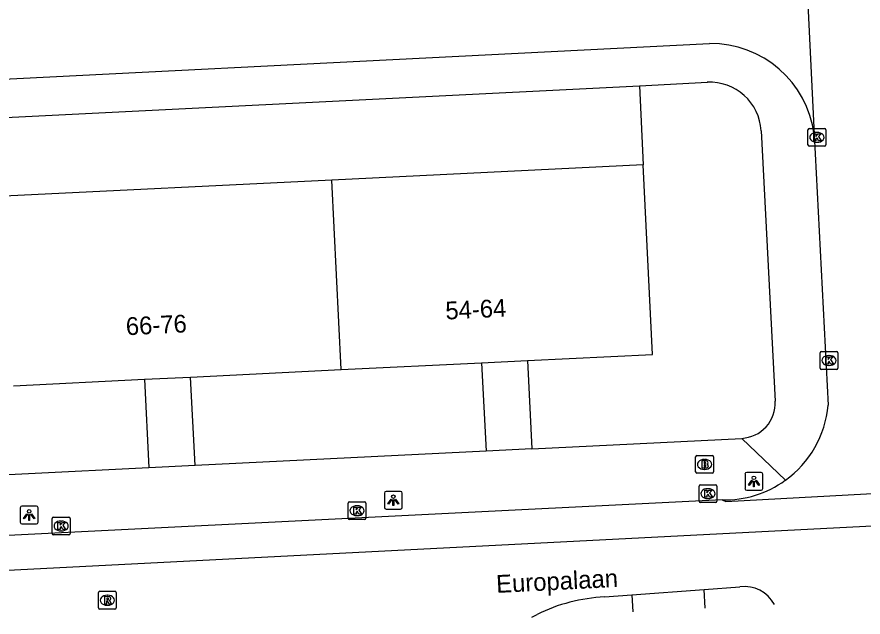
# Model space of a CAD drawing. Extents: x 161084 to 161928, y 385355 to 386522.
# Drawn here: x 161341.68 to 161389.16, y 385357.27 to 385390.98 of the extents above; entities that cross this region are included whole.
import ezdxf

# ---------------------------------------------------------------- set-up
doc = ezdxf.new("R2010")
doc.units = 0
for name, color, linetype in [('IMGEO_Brandkraan', 7, 'Continuous'), ('IMGEO_Kolk', 7, 'Continuous'), ('IMGEO_Lichtpunt', 7, 'Continuous'), ('IMGEO_Openbare_ruimte_label', 7, 'Continuous'), ('IMGEO_Pand', 7, 'Continuous'), ('IMGEO_Pand_nummerreeks', 7, 'Continuous'), ('IMGEO_Parkeervlak_open', 7, 'Continuous'), ('IMGEO_Rijbaan_lokaal_gesloten', 7, 'Continuous'), ('IMGEO_Rijbaan_lokaal_open', 7, 'Continuous'), ('IMGEO_Rioolput', 7, 'Continuous'), ('IMGEO_Voetpad_open', 7, 'Continuous')]:
    doc.layers.add(name, color=color, linetype=linetype)

msp = doc.modelspace()

# ---------------------------------------------------------------- linework, layer by layer
at = {"layer": 'IMGEO_Brandkraan'}
for p, q in [((161379.765, 385365.423), (161379.765, 385366.275)), ((161379.84, 385366.349), (161380.692, 385366.349)), ((161380.253, 385366.129), (161380.278, 385366.129)), ((161380.766, 385366.275), (161380.766, 385365.423)), ((161380.276, 385365.569), (161380.251, 385365.569)), ((161380.692, 385365.349), (161379.84, 385365.349))]:
    msp.add_line(p, q, dxfattribs=at)
for points in [[(161379.765, 385365.423), (161379.765, 385366.275)], [(161379.84, 385366.349), (161380.692, 385366.349)], [(161380.113, 385366.049), (161380.113, 385365.649), (161380.326, 385365.649)], [(161380.344, 385366.049), (161380.113, 385366.049)], [(161380.292, 385365.968), (161380.238, 385365.968), (161380.238, 385365.892)], [(161380.766, 385366.275), (161380.766, 385365.423)], [(161380.238, 385365.892), (161380.291, 385365.892)], [(161380.3, 385365.816), (161380.238, 385365.816), (161380.238, 385365.735)], [(161380.238, 385365.735), (161380.3, 385365.735)], [(161380.692, 385365.349), (161379.84, 385365.349)]]:
    msp.add_lwpolyline(points, dxfattribs=at)
for centre, radius, start, end in [((161379.842, 385366.273), 0.0765, 91.552, 178.448), ((161379.842, 385366.273), 0.0765, 91.552, 178.448), ((161380.293, 385365.93), 0.0379, 267.8285, 90.9355), ((161380.348, 385365.904), 0.145, 59.4692, 91.5367), ((161380.373, 385365.951), 0.0922, 285.5137, 58.1501), ((161380.69, 385366.273), 0.0765, 1.552, 88.448), ((161380.69, 385366.273), 0.0765, 1.552, 88.448), ((161380.301, 385365.775), 0.0404, 269.8759, 90.5077), ((161380.332, 385365.9), 0.251, 268.6676, 293.5347), ((161380.378, 385365.759), 0.105, 301.3115, 78.989), ((161379.842, 385365.425), 0.0765, 181.552, 268.448), ((161379.842, 385365.425), 0.0765, 181.552, 268.448), ((161380.69, 385365.425), 0.0765, 271.552, 358.448), ((161380.69, 385365.425), 0.0765, 271.552, 358.448)]:
    msp.add_arc(centre, radius, start, end, dxfattribs=at)
for centre, major_axis, ratio, start_param, end_param in [((161380.252, 385365.849), (-0.387, 0.002), 0.722429, 4.712389, 7.853982), ((161380.277, 385365.849), (-0.39, 0.002), 0.717154, 1.570796, 4.712389)]:
    msp.add_ellipse(centre, major_axis=major_axis, ratio=ratio, start_param=start_param, end_param=end_param, dxfattribs=at)
at = {"layer": 'IMGEO_Kolk'}
for p, q in [((161386.069, 385383.789), (161386.069, 385384.641)), ((161386.144, 385384.715), (161386.996, 385384.715)), ((161386.557, 385384.495), (161386.582, 385384.495)), ((161387.07, 385384.641), (161387.07, 385383.789)), ((161386.996, 385383.715), (161386.144, 385383.715)), ((161386.58, 385383.935), (161386.555, 385383.935)), ((161386.749, 385371.257), (161386.749, 385372.109)), ((161386.824, 385372.183), (161387.676, 385372.183)), ((161387.75, 385372.109), (161387.75, 385371.257)), ((161387.237, 385371.963), (161387.262, 385371.963)), ((161387.676, 385371.183), (161386.824, 385371.183)), ((161387.26, 385371.403), (161387.235, 385371.403)), ((161379.958, 385363.78), (161379.958, 385364.632)), ((161380.033, 385364.706), (161380.885, 385364.706)), ((161380.959, 385364.632), (161380.959, 385363.78)), ((161380.446, 385364.486), (161380.471, 385364.486)), ((161360.267, 385362.824), (161360.267, 385363.676)), ((161360.342, 385363.75), (161361.194, 385363.75)), ((161361.268, 385363.676), (161361.268, 385362.824)), ((161380.885, 385363.706), (161380.033, 385363.706)), ((161380.469, 385363.926), (161380.444, 385363.926)), ((161360.755, 385363.53), (161360.78, 385363.53)), ((161343.662, 385361.964), (161343.662, 385362.816)), ((161343.737, 385362.89), (161344.589, 385362.89)), ((161344.15, 385362.67), (161344.175, 385362.67)), ((161344.663, 385362.816), (161344.663, 385361.964)), ((161361.194, 385362.75), (161360.342, 385362.75)), ((161360.778, 385362.97), (161360.753, 385362.97)), ((161344.589, 385361.89), (161343.737, 385361.89)), ((161344.173, 385362.11), (161344.148, 385362.11))]:
    msp.add_line(p, q, dxfattribs=at)
for points in [[(161386.069, 385383.789), (161386.069, 385384.641)], [(161386.144, 385384.715), (161386.996, 385384.715)], [(161387.07, 385384.641), (161387.07, 385383.789)], [(161386.39, 385384.415), (161386.513, 385384.415), (161386.513, 385384.264), (161386.643, 385384.415), (161386.807, 385384.415), (161386.661, 385384.264), (161386.814, 385384.015), (161386.662, 385384.015), (161386.577, 385384.179), (161386.513, 385384.112), (161386.513, 385384.015), (161386.39, 385384.015), (161386.39, 385384.415)], [(161386.996, 385383.715), (161386.144, 385383.715)], [(161386.749, 385371.257), (161386.749, 385372.109)], [(161386.824, 385372.183), (161387.676, 385372.183)], [(161387.75, 385372.109), (161387.75, 385371.257)], [(161387.07, 385371.883), (161387.193, 385371.883), (161387.193, 385371.732), (161387.323, 385371.883), (161387.487, 385371.883), (161387.341, 385371.732), (161387.494, 385371.483), (161387.342, 385371.483), (161387.257, 385371.647), (161387.193, 385371.58), (161387.193, 385371.483), (161387.07, 385371.483), (161387.07, 385371.883)], [(161387.676, 385371.183), (161386.824, 385371.183)], [(161379.958, 385363.78), (161379.958, 385364.632)], [(161380.033, 385364.706), (161380.885, 385364.706)], [(161380.959, 385364.632), (161380.959, 385363.78)], [(161380.279, 385364.406), (161380.402, 385364.406), (161380.402, 385364.255), (161380.532, 385364.406), (161380.696, 385364.406), (161380.55, 385364.255), (161380.703, 385364.006), (161380.551, 385364.006), (161380.466, 385364.17), (161380.402, 385364.103), (161380.402, 385364.006), (161380.279, 385364.006), (161380.279, 385364.406)], [(161360.267, 385362.824), (161360.267, 385363.676)], [(161360.342, 385363.75), (161361.194, 385363.75)], [(161361.268, 385363.676), (161361.268, 385362.824)], [(161380.885, 385363.706), (161380.033, 385363.706)], [(161360.588, 385363.45), (161360.711, 385363.45), (161360.711, 385363.299), (161360.841, 385363.45), (161361.005, 385363.45), (161360.859, 385363.299), (161361.012, 385363.05), (161360.86, 385363.05), (161360.775, 385363.214), (161360.711, 385363.147), (161360.711, 385363.05), (161360.588, 385363.05), (161360.588, 385363.45)], [(161343.662, 385361.964), (161343.662, 385362.816)], [(161343.737, 385362.89), (161344.589, 385362.89)], [(161344.663, 385362.816), (161344.663, 385361.964)], [(161361.194, 385362.75), (161360.342, 385362.75)], [(161343.983, 385362.59), (161344.106, 385362.59), (161344.106, 385362.439), (161344.236, 385362.59), (161344.4, 385362.59), (161344.254, 385362.439), (161344.407, 385362.19), (161344.255, 385362.19), (161344.17, 385362.354), (161344.106, 385362.287), (161344.106, 385362.19), (161343.983, 385362.19), (161343.983, 385362.59)], [(161344.589, 385361.89), (161343.737, 385361.89)]]:
    msp.add_lwpolyline(points, dxfattribs=at)
for centre, start, end in [((161386.146, 385384.639), 91.552, 178.448), ((161386.146, 385384.639), 91.552, 178.448), ((161386.994, 385384.639), 1.552, 88.448), ((161386.994, 385384.639), 1.552, 88.448), ((161386.146, 385383.791), 181.552, 268.448), ((161386.146, 385383.791), 181.552, 268.448), ((161386.994, 385383.791), 271.552, 358.448), ((161386.994, 385383.791), 271.552, 358.448), ((161386.826, 385372.107), 91.552, 178.448), ((161386.826, 385372.107), 91.552, 178.448), ((161387.674, 385372.107), 1.552, 88.448), ((161387.674, 385372.107), 1.552, 88.448), ((161386.826, 385371.259), 181.552, 268.448), ((161386.826, 385371.259), 181.552, 268.448), ((161387.674, 385371.259), 271.552, 358.448), ((161387.674, 385371.259), 271.552, 358.448), ((161380.035, 385364.63), 91.552, 178.448), ((161380.035, 385364.63), 91.552, 178.448), ((161380.883, 385364.63), 1.552, 88.448), ((161380.883, 385364.63), 1.552, 88.448), ((161360.344, 385363.674), 91.552, 178.448), ((161360.344, 385363.674), 91.552, 178.448), ((161361.192, 385363.674), 1.552, 88.448), ((161361.192, 385363.674), 1.552, 88.448), ((161380.035, 385363.782), 181.552, 268.448), ((161380.035, 385363.782), 181.552, 268.448), ((161380.883, 385363.782), 271.552, 358.448), ((161380.883, 385363.782), 271.552, 358.448), ((161343.739, 385362.814), 91.552, 178.448), ((161343.739, 385362.814), 91.552, 178.448), ((161344.587, 385362.814), 1.552, 88.448), ((161344.587, 385362.814), 1.552, 88.448), ((161360.344, 385362.826), 181.552, 268.448), ((161360.344, 385362.826), 181.552, 268.448), ((161361.192, 385362.826), 271.552, 358.448), ((161361.192, 385362.826), 271.552, 358.448), ((161343.739, 385361.966), 181.552, 268.448), ((161343.739, 385361.966), 181.552, 268.448), ((161344.587, 385361.966), 271.552, 358.448), ((161344.587, 385361.966), 271.552, 358.448)]:
    msp.add_arc(centre, 0.0765, start, end, dxfattribs=at)
for centre, major_axis, ratio, start_param, end_param in [((161386.556, 385384.215), (-0.387, 0.002), 0.722429, 4.712389, 7.853982), ((161386.581, 385384.215), (-0.39, 0.002), 0.717154, 1.570796, 4.712389), ((161387.236, 385371.683), (-0.387, 0.002), 0.722429, 4.712389, 7.853982), ((161387.261, 385371.683), (-0.39, 0.002), 0.717154, 1.570796, 4.712389), ((161380.445, 385364.206), (-0.387, 0.002), 0.722429, 4.712389, 7.853982), ((161380.47, 385364.206), (-0.39, 0.002), 0.717154, 1.570796, 4.712389), ((161360.754, 385363.25), (-0.387, 0.002), 0.722429, 4.712389, 7.853982), ((161360.779, 385363.25), (-0.39, 0.002), 0.717154, 1.570796, 4.712389), ((161344.149, 385362.39), (-0.387, 0.002), 0.722429, 4.712389, 7.853982), ((161344.174, 385362.39), (-0.39, 0.002), 0.717154, 1.570796, 4.712389)]:
    msp.add_ellipse(centre, major_axis=major_axis, ratio=ratio, start_param=start_param, end_param=end_param, dxfattribs=at)
at = {"layer": 'IMGEO_Lichtpunt'}
for p, q in [((161382.536, 385365.299), (161382.536, 385364.492)), ((161382.536, 385365.299), (161382.536, 385364.492)), ((161383.438, 385365.394), (161382.63, 385365.394)), ((161383.438, 385365.394), (161382.63, 385365.394)), ((161383.532, 385364.492), (161383.532, 385365.299)), ((161383.532, 385364.492), (161383.532, 385365.299)), ((161362.304, 385364.241), (161362.304, 385363.434)), ((161362.304, 385364.241), (161362.304, 385363.434)), ((161363.206, 385364.336), (161362.398, 385364.336)), ((161363.206, 385364.336), (161362.398, 385364.336)), ((161363.3, 385363.434), (161363.3, 385364.241)), ((161363.3, 385363.434), (161363.3, 385364.241)), ((161382.63, 385364.398), (161383.438, 385364.398)), ((161382.63, 385364.398), (161383.438, 385364.398)), ((161341.869, 385363.412), (161341.869, 385362.605)), ((161341.869, 385363.412), (161341.869, 385362.605)), ((161342.771, 385363.507), (161341.963, 385363.507)), ((161342.771, 385363.507), (161341.963, 385363.507)), ((161342.865, 385362.605), (161342.865, 385363.412)), ((161342.865, 385362.605), (161342.865, 385363.412)), ((161362.398, 385363.34), (161363.206, 385363.34)), ((161362.398, 385363.34), (161363.206, 385363.34)), ((161341.963, 385362.511), (161342.771, 385362.511)), ((161341.963, 385362.511), (161342.771, 385362.511))]:
    msp.add_line(p, q, dxfattribs=at)
for points in [[(161382.91, 385364.963), (161382.949, 385364.935), (161382.761, 385364.673), (161382.723, 385364.7), (161382.91, 385364.963)], [(161383.012, 385364.915), (161383.059, 385364.915), (161383.059, 385364.593), (161383.012, 385364.593), (161383.012, 385364.915)], [(161383.122, 385364.935), (161383.16, 385364.962), (161383.347, 385364.7), (161383.308, 385364.672), (161383.122, 385364.935)], [(161362.678, 385363.905), (161362.717, 385363.877), (161362.529, 385363.615), (161362.491, 385363.642), (161362.678, 385363.905)], [(161362.78, 385363.857), (161362.827, 385363.857), (161362.827, 385363.535), (161362.78, 385363.535), (161362.78, 385363.857)], [(161362.89, 385363.877), (161362.928, 385363.904), (161363.115, 385363.642), (161363.076, 385363.614), (161362.89, 385363.877)], [(161342.243, 385363.076), (161342.282, 385363.048), (161342.094, 385362.786), (161342.056, 385362.813), (161342.243, 385363.076)], [(161342.345, 385363.028), (161342.392, 385363.028), (161342.392, 385362.706), (161342.345, 385362.706), (161342.345, 385363.028)], [(161342.455, 385363.048), (161342.493, 385363.075), (161342.68, 385362.813), (161342.641, 385362.785), (161342.455, 385363.048)]]:
    msp.add_lwpolyline(points, dxfattribs=at)
for centre in [(161383.035, 385365.097), (161362.803, 385364.039), (161342.368, 385363.21)]:
    msp.add_circle(centre, 0.0994, dxfattribs=at)
for centre, start, end in [((161382.63, 385365.299), 90, 180), ((161382.63, 385365.299), 90, 180), ((161383.438, 385365.299), 0, 90), ((161383.438, 385365.299), 0, 90), ((161362.398, 385364.241), 90, 180), ((161362.398, 385364.241), 90, 180), ((161363.206, 385364.241), 0, 90), ((161363.206, 385364.241), 0, 90), ((161382.63, 385364.492), 180, 270), ((161382.63, 385364.492), 180, 270), ((161383.438, 385364.492), 270, 0), ((161383.438, 385364.492), 270, 360), ((161341.963, 385363.412), 90, 180), ((161341.963, 385363.412), 90, 180), ((161342.771, 385363.412), 0, 90), ((161342.771, 385363.412), 0, 90), ((161362.398, 385363.434), 180, 270), ((161362.398, 385363.434), 180, 270), ((161363.206, 385363.434), 270, 0), ((161363.206, 385363.434), 270, 360), ((161341.963, 385362.605), 180, 270), ((161341.963, 385362.605), 180, 270), ((161342.771, 385362.605), 270, 0), ((161342.771, 385362.605), 270, 360)]:
    msp.add_arc(centre, 0.0946, start, end, dxfattribs=at)
at = {"layer": 'IMGEO_Pand'}
for points in [[(161376.829, 385382.675), (161359.35, 385381.816)], [(161370.336, 385371.683), (161377.352, 385372.028), (161376.829, 385382.675)], [(161359.35, 385381.816), (161340.971, 385380.913)], [(161359.873, 385371.169), (161359.35, 385381.816)], [(161367.756, 385371.556), (161370.336, 385371.683)], [(161351.429, 385370.754), (161359.873, 385371.169)], [(161359.873, 385371.169), (161367.756, 385371.556)], [(161348.843, 385370.627), (161351.429, 385370.754)], [(161341.494, 385370.266), (161348.843, 385370.627)]]:
    msp.add_lwpolyline(points, dxfattribs=at)
at = {"layer": 'IMGEO_Parkeervlak_open'}
msp.add_lwpolyline([(161376.611, 385387.114), (161376.829, 385382.675)], dxfattribs=at)
at = {"layer": 'IMGEO_Rijbaan_lokaal_gesloten'}
for points in [[(161381.262, 385363.858), (161381.454, 385363.768), (161400.333, 385364.8), (161400.42, 385364.894)], [(161381.262, 385363.858), (161323.951, 385361)], [(161402.097, 385363.009), (161314.892, 385358.542), (161307.966, 385358.21), (161303.986, 385358.072), (161302.025, 385358.107), (161297.736, 385358.198), (161294.158, 385358.451), (161291.222, 385358.909), (161288.172, 385359.529), (161286.612, 385360.011)], [(161376.188, 385358.52), (161380.244, 385358.826)], [(161380.244, 385358.826), (161382.253, 385358.978)], [(161374.658, 385358.404), (161376.188, 385358.52)], [(161370.581, 385357.274), (161370.865, 385357.424)]]:
    msp.add_lwpolyline(points, dxfattribs=at)
for centre, radius, start, end in [((161382.49, 385357.058), 1.935, 28.4605, 97.024), ((161375.104, 385348.849), 9.565, 92.6698, 116.3037)]:
    msp.add_arc(centre, radius, start, end, dxfattribs=at)
at = {"layer": 'IMGEO_Rijbaan_lokaal_open'}
for points in [[(161385.609, 385400.952), (161386.409, 385384.373)], [(161325.742, 385386.712), (161380.544, 385389.48)], [(161386.409, 385384.373), (161387.194, 385369.169)]]:
    msp.add_lwpolyline(points, dxfattribs=at)
for centre, radius, start, end in [((161380.635, 385383.663), 5.818, 7.0121, 90.8919), ((161381.395, 385369.676), 5.821, 305.7858, 355.003), ((161381.398, 385369.673), 5.816, 268.6555, 305.7775)]:
    msp.add_arc(centre, radius, start, end, dxfattribs=at)
at = {"layer": 'IMGEO_Rioolput'}
for p, q in [((161346.257, 385357.795), (161346.257, 385358.647)), ((161346.332, 385358.721), (161347.184, 385358.721)), ((161346.745, 385358.501), (161346.77, 385358.501)), ((161347.258, 385358.647), (161347.258, 385357.795)), ((161346.768, 385357.941), (161346.743, 385357.941)), ((161347.184, 385357.721), (161346.332, 385357.721))]:
    msp.add_line(p, q, dxfattribs=at)
for points in [[(161346.257, 385357.795), (161346.257, 385358.647)], [(161346.332, 385358.721), (161347.184, 385358.721)], [(161346.846, 385358.419), (161346.594, 385358.421), (161346.594, 385358.021)], [(161346.772, 385358.34), (161346.718, 385358.34), (161346.718, 385358.259)], [(161347.258, 385358.647), (161347.258, 385357.795)], [(161346.594, 385358.021), (161346.718, 385358.021), (161346.718, 385358.183), (161346.729, 385358.183)], [(161346.718, 385358.259), (161346.77, 385358.259)], [(161346.776, 385358.154), (161346.847, 385358.021), (161346.987, 385358.021), (161346.922, 385358.147)], [(161347.184, 385357.721), (161346.332, 385357.721)]]:
    msp.add_lwpolyline(points, dxfattribs=at)
for centre, radius, start, end in [((161346.334, 385358.645), 0.0765, 91.552, 178.448), ((161346.334, 385358.645), 0.0765, 91.552, 178.448), ((161346.778, 385358.244), 0.0964, 77.0061, 93.1865), ((161346.845, 385358.309), 0.109, 350.3612, 89.416), ((161347.182, 385358.645), 0.0765, 1.552, 88.448), ((161347.182, 385358.645), 0.0765, 1.552, 88.448), ((161346.728, 385358.13), 0.0533, 26.0293, 88.6989), ((161346.754, 385358.448), 0.19, 274.7715, 282.9687), ((161346.792, 385358.301), 0.0378, 276.6634, 79.6772), ((161346.843, 385358.309), 0.112, 277.5842, 350.9817), ((161346.827, 385358.094), 0.108, 29.5134, 73.7905), ((161346.334, 385357.797), 0.0765, 181.552, 268.448), ((161346.334, 385357.797), 0.0765, 181.552, 268.448), ((161347.182, 385357.797), 0.0765, 271.552, 358.448), ((161347.182, 385357.797), 0.0765, 271.552, 358.448)]:
    msp.add_arc(centre, radius, start, end, dxfattribs=at)
for centre, major_axis, ratio, start_param, end_param in [((161346.744, 385358.221), (-0.387, 0.002), 0.722429, 4.712389, 7.853982), ((161346.769, 385358.221), (-0.39, 0.002), 0.717154, 1.570796, 4.712389)]:
    msp.add_ellipse(centre, major_axis=major_axis, ratio=ratio, start_param=start_param, end_param=end_param, dxfattribs=at)
at = {"layer": 'IMGEO_Voetpad_open'}
for points in [[(161376.611, 385387.114), (161380.422, 385387.307)], [(161305.797, 385383.566), (161376.611, 385387.114)], [(161383.434, 385384.589), (161384.229, 385369.394)], [(161370.336, 385371.683), (161370.582, 385366.726)], [(161367.756, 385371.556), (161368.003, 385366.597)], [(161351.676, 385365.783), (161351.429, 385370.754)], [(161348.843, 385370.627), (161349.09, 385365.654)], [(161370.582, 385366.726), (161382.349, 385367.312)], [(161382.349, 385367.312), (161384.799, 385364.954)], [(161368.003, 385366.597), (161351.676, 385365.783)], [(161370.582, 385366.726), (161368.003, 385366.597)], [(161349.09, 385365.654), (161335.558, 385364.98)], [(161351.676, 385365.783), (161349.09, 385365.654)], [(161380.309, 385357.778), (161380.244, 385358.826)], [(161376.188, 385358.52), (161376.236, 385357.567)]]:
    msp.add_lwpolyline(points, dxfattribs=at)
for centre, radius, start, end in [((161380.569, 385384.443), 2.868, 2.9275, 92.9469), ((161382.251, 385369.291), 1.981, 272.8472, 2.9901)]:
    msp.add_arc(centre, radius, start, end, dxfattribs=at)

# ---------------------------------------------------------------- texts
at = {"layer": 'IMGEO_Openbare_ruimte_label'}
msp.add_text('Europalaan', height=1, rotation=2.8653, dxfattribs=at).set_placement((161368.597, 385358.63))
at = {"layer": 'IMGEO_Pand_nummerreeks'}
for s, rotation, p in [('54-64', 2.8142, (161365.746, 385373.981)), ('66-76', 2.8126, (161347.817, 385373.1))]:
    msp.add_text(s, height=1, rotation=rotation, dxfattribs=at).set_placement(p)

doc.saveas('drawing.dxf')
